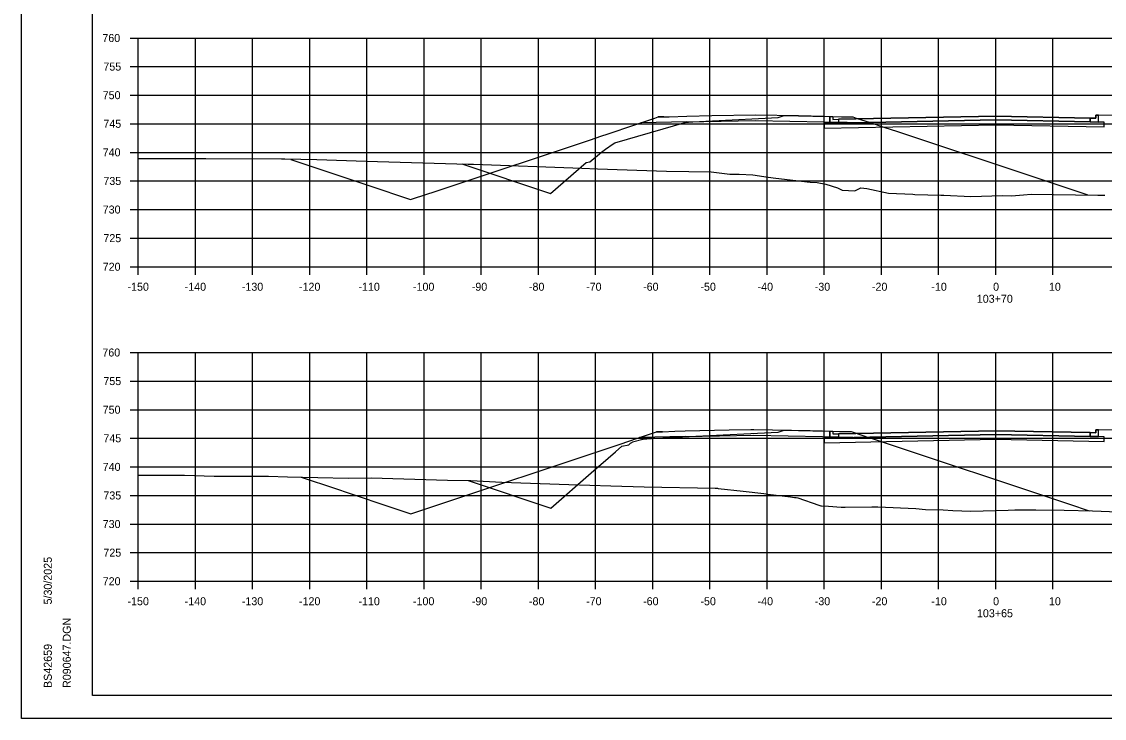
# Model space of a CAD drawing. Extents: x 1202951 to 1376887, y 378065 to 728038.
# Drawn here: x 1374114.6 to 1374304, y 379613.3 to 379735.1 of the extents above; entities that cross this region are included whole.
import ezdxf

# ---------------------------------------------------------------- set-up
doc = ezdxf.new("R2010")
doc.units = 0
for name, color, linetype in [('Default', 7, 'Continuous'), ('R_Alt Surface', 7, 'Continuous'), ('R_Axis', 7, 'Continuous'), ('R_Axis Annot', 7, 'Continuous'), ('R_Exist Surface', 7, 'Continuous'), ('R_Fin Surface', 7, 'Continuous'), ('R_Grid', 7, 'Continuous'), ('R_No Plot', 7, 'Continuous'), ('R_Proposed Road', 7, 'Continuous')]:
    doc.layers.add(name, color=color, linetype=linetype)

msp = doc.modelspace()

# ---------------------------------------------------------------- linework, layer by layer
at = {"layer": 'Default'}
for points in [[(1374255.98, 379718.53), (1374256.47, 379718.53), (1374256.48, 379718.03), (1374257.48, 379718.05), (1374257.48, 379717.39), (1374255.98, 379717.36)], [(1374302.98, 379718.75), (1374302.49, 379718.75), (1374302.48, 379718.25), (1374301.48, 379718.27), (1374301.48, 379717.61), (1374302.98, 379717.58)], [(1374255.98, 379663.52), (1374256.47, 379663.52), (1374256.48, 379663.02), (1374257.48, 379663.04), (1374257.48, 379662.37), (1374255.98, 379662.34)], [(1374302.98, 379663.74), (1374302.49, 379663.74), (1374302.48, 379663.24), (1374301.48, 379663.26), (1374301.48, 379662.59), (1374302.98, 379662.56)]]:
    msp.add_lwpolyline(points, close=True, dxfattribs=at)
at = {"layer": 'R_Alt Surface'}
for points in [[(1374230.93, 379717.62), (1374222.92, 379717.45)], [(1374230.93, 379717.62), (1374242.96, 379717.86), (1374254.98, 379717.63)], [(1374254.98, 379717.63), (1374262.99, 379717.47)], [(1374255.98, 379718.53), (1374255.98, 379717.36), (1374257.48, 379717.39), (1374284.98, 379717.94), (1374301.48, 379717.61), (1374302.98, 379717.58), (1374302.98, 379718.75)], [(1374230.67, 379662.58), (1374222.66, 379662.41)], [(1374230.67, 379662.58), (1374242.68, 379662.82), (1374254.7, 379662.59)], [(1374254.7, 379662.59), (1374262.71, 379662.43)], [(1374255.98, 379663.52), (1374255.98, 379662.34), (1374257.48, 379662.37), (1374284.98, 379662.92), (1374301.48, 379662.59), (1374302.98, 379662.56), (1374302.98, 379663.74)]]:
    msp.add_lwpolyline(points, dxfattribs=at)
for points in [[(1374284.98, 379717.94), (1374257.48, 379717.39), (1374255.98, 379717.36), (1374254.98, 379717.34), (1374254.98, 379716.5), (1374284.98, 379717.1), (1374303.98, 379716.72), (1374303.98, 379717.56), (1374302.98, 379717.58), (1374301.48, 379717.61)], [(1374257.48, 379718.05), (1374257.48, 379717.39), (1374284.98, 379717.94), (1374301.48, 379717.61), (1374301.48, 379718.27), (1374301.48, 379718.27), (1374284.98, 379718.6), (1374257.48, 379718.05)], [(1374284.98, 379662.92), (1374257.48, 379662.37), (1374255.98, 379662.34), (1374254.98, 379662.32), (1374254.98, 379661.49), (1374284.98, 379662.09), (1374303.98, 379661.71), (1374303.98, 379662.54), (1374302.98, 379662.56), (1374301.48, 379662.59)], [(1374257.48, 379663.04), (1374257.48, 379662.37), (1374284.98, 379662.92), (1374301.48, 379662.59), (1374301.48, 379663.26), (1374301.48, 379663.26), (1374284.98, 379663.59), (1374257.48, 379663.04)]]:
    msp.add_lwpolyline(points, close=True, dxfattribs=at)
at = {"layer": 'R_Axis'}
for p, q in [((1374133.58, 379732.27), (1374134.98, 379732.27)), ((1374134.98, 379692.27), (1374134.98, 379732.27)), ((1374133.58, 379727.27), (1374134.98, 379727.27)), ((1374133.58, 379722.27), (1374134.98, 379722.27)), ((1374133.58, 379717.27), (1374134.98, 379717.27)), ((1374133.58, 379712.27), (1374134.98, 379712.27)), ((1374133.58, 379707.27), (1374134.98, 379707.27)), ((1374133.58, 379702.27), (1374134.98, 379702.27)), ((1374133.58, 379697.27), (1374134.98, 379697.27)), ((1374133.58, 379692.27), (1374134.98, 379692.27)), ((1374134.98, 379692.27), (1374434.98, 379692.27)), ((1374134.98, 379690.87), (1374134.98, 379692.27)), ((1374144.98, 379690.87), (1374144.98, 379692.27)), ((1374154.98, 379690.87), (1374154.98, 379692.27)), ((1374164.98, 379690.87), (1374164.98, 379692.27)), ((1374174.98, 379690.87), (1374174.98, 379692.27)), ((1374184.98, 379690.87), (1374184.98, 379692.27)), ((1374194.98, 379690.87), (1374194.98, 379692.27)), ((1374204.98, 379690.87), (1374204.98, 379692.27)), ((1374214.98, 379690.87), (1374214.98, 379692.27)), ((1374224.98, 379690.87), (1374224.98, 379692.27)), ((1374234.98, 379690.87), (1374234.98, 379692.27)), ((1374244.98, 379690.87), (1374244.98, 379692.27)), ((1374254.98, 379690.87), (1374254.98, 379692.27)), ((1374264.98, 379690.87), (1374264.98, 379692.27)), ((1374274.98, 379690.87), (1374274.98, 379692.27)), ((1374284.98, 379690.87), (1374284.98, 379692.27)), ((1374294.98, 379690.87), (1374294.98, 379692.27)), ((1374133.58, 379677.27), (1374134.98, 379677.27)), ((1374134.98, 379637.27), (1374134.98, 379677.27)), ((1374133.58, 379672.27), (1374134.98, 379672.27)), ((1374133.58, 379667.27), (1374134.98, 379667.27)), ((1374133.58, 379662.27), (1374134.98, 379662.27)), ((1374133.58, 379657.27), (1374134.98, 379657.27)), ((1374133.58, 379652.27), (1374134.98, 379652.27)), ((1374133.58, 379647.27), (1374134.98, 379647.27)), ((1374133.58, 379642.27), (1374134.98, 379642.27)), ((1374133.58, 379637.27), (1374134.98, 379637.27)), ((1374134.98, 379637.27), (1374434.98, 379637.27)), ((1374134.98, 379635.87), (1374134.98, 379637.27)), ((1374144.98, 379635.87), (1374144.98, 379637.27)), ((1374154.98, 379635.87), (1374154.98, 379637.27)), ((1374164.98, 379635.87), (1374164.98, 379637.27)), ((1374174.98, 379635.87), (1374174.98, 379637.27)), ((1374184.98, 379635.87), (1374184.98, 379637.27)), ((1374194.98, 379635.87), (1374194.98, 379637.27)), ((1374204.98, 379635.87), (1374204.98, 379637.27)), ((1374214.98, 379635.87), (1374214.98, 379637.27)), ((1374224.98, 379635.87), (1374224.98, 379637.27)), ((1374234.98, 379635.87), (1374234.98, 379637.27)), ((1374244.98, 379635.87), (1374244.98, 379637.27)), ((1374254.98, 379635.87), (1374254.98, 379637.27)), ((1374264.98, 379635.87), (1374264.98, 379637.27)), ((1374274.98, 379635.87), (1374274.98, 379637.27)), ((1374284.98, 379635.87), (1374284.98, 379637.27)), ((1374294.98, 379635.87), (1374294.98, 379637.27))]:
    msp.add_line(p, q, dxfattribs=at)
at = {"layer": 'R_Exist Surface'}
for points in [[(1374134.98, 379711.18), (1374143.97, 379711.2), (1374146.64, 379711.19), (1374146.81, 379711.18), (1374160.05, 379711.13), (1374160.62, 379711.12), (1374166.23, 379711.01), (1374174.82, 379710.74), (1374192.68, 379710.21), (1374192.85, 379710.21), (1374192.93, 379710.2), (1374193.63, 379710.18), (1374212.6, 379709.49), (1374215.29, 379709.42), (1374227.4, 379708.99), (1374235.22, 379708.84), (1374238.49, 379708.48), (1374240.1, 379708.44), (1374242.48, 379708.32), (1374245.15, 379707.96), (1374246.53, 379707.78), (1374252.5, 379707.08), (1374253.73, 379707.02), (1374255.24, 379706.7), (1374257.31, 379706.08), (1374258.11, 379705.64), (1374260.36, 379705.53), (1374261.4, 379706.04), (1374262.42, 379705.94), (1374266.2, 379705.14), (1374270.46, 379704.95), (1374270.81, 379704.92), (1374275.4, 379704.78), (1374275.92, 379704.76), (1374280.61, 379704.56), (1374286.19, 379704.71), (1374287.73, 379704.69), (1374289.85, 379704.87), (1374291.17, 379704.98), (1374302.86, 379704.79), (1374303.37, 379704.79), (1374304.09, 379704.81)], [(1374134.98, 379655.82), (1374143.04, 379655.81), (1374148.24, 379655.65), (1374157.74, 379655.62), (1374161.11, 379655.54), (1374171.7, 379655.32), (1374175.74, 379655.34), (1374189.05, 379654.92), (1374193.16, 379654.89), (1374198.6, 379654.6), (1374210.3, 379654.17), (1374217.66, 379653.98), (1374223.5, 379653.77), (1374235.9, 379653.53), (1374236.22, 379653.53), (1374236.33, 379653.52), (1374236.42, 379653.51), (1374240.81, 379653.04), (1374244.41, 379652.59), (1374245.14, 379652.49), (1374249.09, 379652.01), (1374249.8, 379651.92), (1374250.07, 379651.89), (1374250.36, 379651.88), (1374254.03, 379650.59), (1374254.39, 379650.45), (1374254.42, 379650.45), (1374254.49, 379650.45), (1374255.73, 379650.41), (1374257.97, 379650.24), (1374258.67, 379650.23), (1374263.29, 379650.29), (1374264.34, 379650.3), (1374270.99, 379650), (1374272.71, 379649.82), (1374275.79, 379649.73), (1374277.48, 379649.66), (1374280.6, 379649.53), (1374287.18, 379649.7), (1374288.31, 379649.75), (1374292.02, 379649.75), (1374296.96, 379649.69), (1374301.93, 379649.58), (1374306.4, 379649.38)]]:
    msp.add_lwpolyline(points, dxfattribs=at)
at = {"layer": 'R_Fin Surface'}
for points in [[(1374161.69, 379711.02), (1374172.51, 379707.4), (1374175.3, 379706.47), (1374182.62, 379704.03), (1374185.61, 379705), (1374186.59, 379705.32), (1374188.83, 379706.04), (1374213.9, 379714.4), (1374216.08, 379715.14), (1374217, 379715.45), (1374221.87, 379717.1), (1374222.92, 379717.45), (1374225.34, 379718.26), (1374225.92, 379718.46), (1374226.13, 379718.46), (1374226.93, 379718.46), (1374227.88, 379718.49), (1374230.93, 379718.62), (1374235.29, 379718.71), (1374242.96, 379718.86), (1374250.47, 379718.72), (1374254.98, 379718.63), (1374258.02, 379718.51), (1374258.99, 379718.47), (1374259.78, 379718.47), (1374259.99, 379718.47), (1374260.58, 379718.28), (1374262.99, 379717.47), (1374265.59, 379716.63), (1374267.65, 379715.97), (1374292, 379707.88), (1374294.46, 379707.05), (1374299.19, 379705.48), (1374300.92, 379704.89), (1374301.02, 379704.85), (1374301.12, 379704.82)], [(1374191.6, 379710.25), (1374207.12, 379705.07), (1374213.34, 379710.49), (1374213.96, 379710.62), (1374216.03, 379712.3), (1374216.73, 379712.85), (1374218.08, 379713.78), (1374218.35, 379713.96), (1374230.85, 379717.54), (1374231.21, 379717.56), (1374231.97, 379717.59), (1374235.46, 379717.77), (1374246.92, 379718.34), (1374247.98, 379718.69), (1374252.98, 379718.59), (1374255.98, 379718.53), (1374256.47, 379718.53), (1374256.48, 379718.03), (1374257.48, 379718.05), (1374284.98, 379718.6), (1374301.48, 379718.27), (1374302.48, 379718.25), (1374302.49, 379718.75), (1374302.98, 379718.75), (1374305.98, 379718.81)], [(1374163.49, 379655.49), (1374169.46, 379653.49), (1374171.86, 379652.69), (1374179.16, 379650.25), (1374182.67, 379649.08), (1374184.23, 379649.58), (1374219.3, 379661.26), (1374222.34, 379662.3), (1374222.66, 379662.41), (1374224.61, 379663.06), (1374225.66, 379663.41), (1374226.24, 379663.41), (1374226.66, 379663.41), (1374228.86, 379663.5), (1374230.67, 379663.58), (1374238.35, 379663.73), (1374242.12, 379663.81), (1374242.68, 379663.82), (1374252.51, 379663.63), (1374254.7, 379663.59), (1374257.67, 379663.47), (1374258.7, 379663.43), (1374259.42, 379663.43), (1374259.7, 379663.43), (1374261.75, 379662.75), (1374262.71, 379662.43), (1374263.55, 379662.16), (1374297.9, 379650.75), (1374301.32, 379649.59)], [(1374192.71, 379654.89), (1374207.16, 379650.07), (1374214.23, 379656.22), (1374218.46, 379659.9), (1374219.59, 379660.88), (1374220.81, 379661.15), (1374221.11, 379661.39), (1374221.21, 379661.47), (1374221.41, 379661.6), (1374221.45, 379661.63), (1374223.25, 379662.14), (1374223.3, 379662.14), (1374223.41, 379662.15), (1374223.92, 379662.17), (1374225.58, 379662.26), (1374232.51, 379662.61), (1374246.92, 379663.33), (1374247.98, 379663.68), (1374252.98, 379663.58), (1374255.98, 379663.52), (1374256.47, 379663.52), (1374256.48, 379663.02), (1374257.48, 379663.04), (1374284.98, 379663.59), (1374301.48, 379663.26), (1374302.48, 379663.24), (1374302.49, 379663.74), (1374302.98, 379663.74), (1374305.98, 379663.8)]]:
    msp.add_lwpolyline(points, dxfattribs=at)
at = {"layer": 'R_Grid'}
for p, q in [((1374134.98, 379732.27), (1374434.98, 379732.27)), ((1374134.98, 379692.27), (1374134.98, 379732.27)), ((1374144.98, 379692.27), (1374144.98, 379732.27)), ((1374154.98, 379692.27), (1374154.98, 379732.27)), ((1374164.98, 379692.27), (1374164.98, 379732.27)), ((1374174.98, 379692.27), (1374174.98, 379732.27)), ((1374184.98, 379692.27), (1374184.98, 379732.27)), ((1374194.98, 379692.27), (1374194.98, 379732.27)), ((1374204.98, 379692.27), (1374204.98, 379732.27)), ((1374214.98, 379692.27), (1374214.98, 379732.27)), ((1374224.98, 379692.27), (1374224.98, 379732.27)), ((1374234.98, 379692.27), (1374234.98, 379732.27)), ((1374244.98, 379692.27), (1374244.98, 379732.27)), ((1374254.98, 379692.27), (1374254.98, 379732.27)), ((1374264.98, 379692.27), (1374264.98, 379732.27)), ((1374274.98, 379692.27), (1374274.98, 379732.27)), ((1374284.98, 379692.27), (1374284.98, 379732.27)), ((1374294.98, 379692.27), (1374294.98, 379732.27)), ((1374134.98, 379727.27), (1374434.98, 379727.27)), ((1374134.98, 379722.27), (1374434.98, 379722.27)), ((1374134.98, 379717.27), (1374434.98, 379717.27)), ((1374134.98, 379712.27), (1374434.98, 379712.27)), ((1374134.98, 379707.27), (1374434.98, 379707.27)), ((1374134.98, 379702.27), (1374434.98, 379702.27)), ((1374134.98, 379697.27), (1374434.98, 379697.27)), ((1374134.98, 379692.27), (1374434.98, 379692.27)), ((1374134.98, 379677.27), (1374434.98, 379677.27)), ((1374134.98, 379637.27), (1374134.98, 379677.27)), ((1374144.98, 379637.27), (1374144.98, 379677.27)), ((1374154.98, 379637.27), (1374154.98, 379677.27)), ((1374164.98, 379637.27), (1374164.98, 379677.27)), ((1374174.98, 379637.27), (1374174.98, 379677.27)), ((1374184.98, 379637.27), (1374184.98, 379677.27)), ((1374194.98, 379637.27), (1374194.98, 379677.27)), ((1374204.98, 379637.27), (1374204.98, 379677.27)), ((1374214.98, 379637.27), (1374214.98, 379677.27)), ((1374224.98, 379637.27), (1374224.98, 379677.27)), ((1374234.98, 379637.27), (1374234.98, 379677.27)), ((1374244.98, 379637.27), (1374244.98, 379677.27)), ((1374254.98, 379637.27), (1374254.98, 379677.27)), ((1374264.98, 379637.27), (1374264.98, 379677.27)), ((1374274.98, 379637.27), (1374274.98, 379677.27)), ((1374284.98, 379637.27), (1374284.98, 379677.27)), ((1374294.98, 379637.27), (1374294.98, 379677.27)), ((1374134.98, 379672.27), (1374434.98, 379672.27)), ((1374134.98, 379667.27), (1374434.98, 379667.27)), ((1374134.98, 379662.27), (1374434.98, 379662.27)), ((1374134.98, 379657.27), (1374434.98, 379657.27)), ((1374134.98, 379652.27), (1374434.98, 379652.27)), ((1374134.98, 379647.27), (1374434.98, 379647.27)), ((1374134.98, 379642.27), (1374434.98, 379642.27)), ((1374134.98, 379637.27), (1374434.98, 379637.27))]:
    msp.add_line(p, q, dxfattribs=at)
at = {"layer": 'R_No Plot'}
for p, q in [((1374126.98, 379617.27), (1374126.98, 379822.73)), ((1374126.98, 379617.27), (1374126.98, 379617.27)), ((1374443.16, 379617.27), (1374126.98, 379617.27)), ((1374114.58, 379613.3), (1374447.91, 379613.3))]:
    msp.add_line(p, q, dxfattribs=at)
for points in [[(1374114.57, 379826.63), (1374447.91, 379826.63), (1374447.91, 379613.29), (1374114.57, 379613.29)], [(1374360.9, 379822.73), (1374380.52, 379822.73), (1374380.52, 379812.85), (1374396.63, 379812.85), (1374419.83, 379812.85), (1374419.83, 379788.52), (1374443.16, 379788.52), (1374443.16, 379617.27), (1374126.98, 379617.27), (1374126.98, 379822.73)]]:
    msp.add_lwpolyline(points, close=True, dxfattribs=at)
at = {"layer": 'R_Proposed Road'}
for points in [[(1374226.93, 379718.46), (1374225.92, 379718.46)], [(1374258.99, 379718.47), (1374259.99, 379718.47)], [(1374226.66, 379663.41), (1374225.66, 379663.41)], [(1374258.7, 379663.43), (1374259.7, 379663.43)]]:
    msp.add_lwpolyline(points, dxfattribs=at)

# ---------------------------------------------------------------- texts
at = {"layer": 'R_Axis Annot'}
for s, p in [('760', (1374128.69, 379731.57)), ('755', (1374128.87, 379726.57)), ('750', (1374128.75, 379721.57)), ('745', (1374128.87, 379716.57)), ('740', (1374128.75, 379711.57)), ('735', (1374128.87, 379706.57)), ('730', (1374128.75, 379701.57)), ('725', (1374128.87, 379696.57)), ('720', (1374128.75, 379691.57)), ('-150', (1374133.09, 379688.07)), ('-140', (1374143.09, 379688.07)), ('-130', (1374153.09, 379688.07)), ('-120', (1374163.09, 379688.07)), ('-110', (1374173.49, 379688.07)), ('-100', (1374183.03, 379688.07)), ('-90', (1374193.32, 379688.07)), ('-80', (1374203.32, 379688.07)), ('-70', (1374213.32, 379688.07)), ('-60', (1374223.29, 379688.07)), ('-50', (1374233.32, 379688.07)), ('-40', (1374243.32, 379688.07)), ('-30', (1374253.32, 379688.07)), ('-20', (1374263.32, 379688.07)), ('-10', (1374273.72, 379688.07)), ('0', (1374284.52, 379688.07)), ('10', (1374294.29, 379688.07)), ('103+70', (1374281.67, 379685.97)), ('760', (1374128.69, 379676.57)), ('755', (1374128.87, 379671.57)), ('750', (1374128.75, 379666.57)), ('745', (1374128.87, 379661.57)), ('740', (1374128.75, 379656.57)), ('735', (1374128.87, 379651.57)), ('730', (1374128.75, 379646.57)), ('725', (1374128.87, 379641.57)), ('720', (1374128.75, 379636.57)), ('-150', (1374133.09, 379633.07)), ('-140', (1374143.09, 379633.07)), ('-130', (1374153.09, 379633.07)), ('-120', (1374163.09, 379633.07)), ('-110', (1374173.49, 379633.07)), ('-100', (1374183.03, 379633.07)), ('-90', (1374193.32, 379633.07)), ('-80', (1374203.32, 379633.07)), ('-70', (1374213.32, 379633.07)), ('-60', (1374223.29, 379633.07)), ('-50', (1374233.32, 379633.07)), ('-40', (1374243.32, 379633.07)), ('-30', (1374253.32, 379633.07)), ('-20', (1374263.32, 379633.07)), ('-10', (1374273.72, 379633.07)), ('0', (1374284.52, 379633.07)), ('10', (1374294.29, 379633.07)), ('103+65', (1374281.7, 379630.97))]:
    msp.add_text(s, height=1.4, dxfattribs=at).set_placement(p)
at = {"layer": 'R_No Plot'}
for s, p in [('5/30/2025', (1374119.85, 379633.2)), ('R090647.DGN', (1374123.17, 379618.6)), ('BS42659', (1374119.85, 379618.6))]:
    msp.add_text(s, height=1.4, rotation=90, dxfattribs=at).set_placement(p)

doc.saveas('drawing.dxf')
